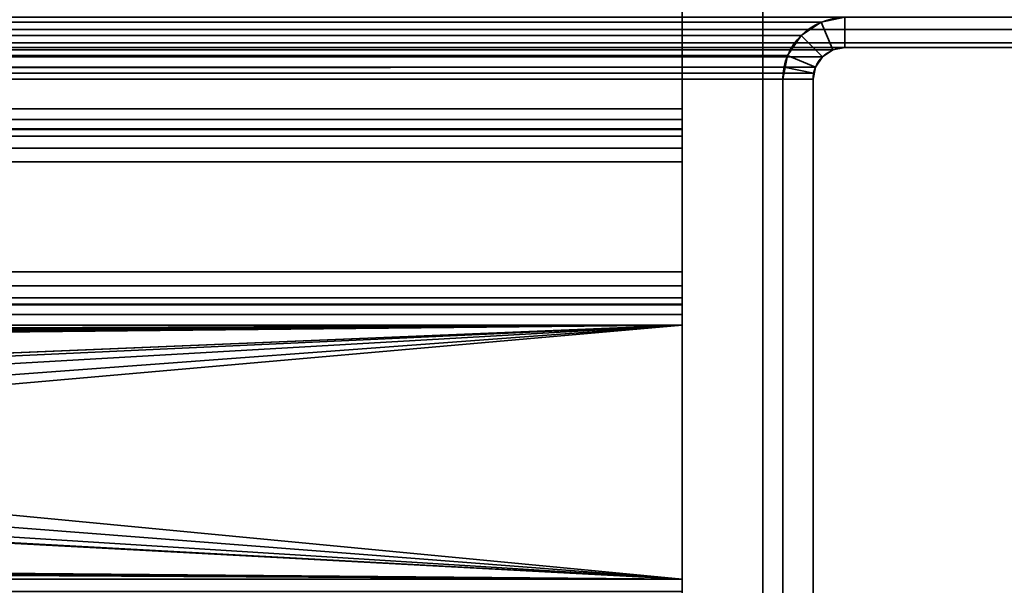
# Model space of a CAD drawing. Header units: millimetres. Extents: x -603 to 3703, y -115 to 193.
# Tile 316 of 656: x 360 to 409, y 22 to 50. Entities that reach past the tile are written whole.
import ezdxf

# ---------------------------------------------------------------- set-up
doc = ezdxf.new("R2010")
doc.units = ezdxf.units.MM
doc.layers.add('151', color=7, linetype='Continuous', true_color=0xffffff)

# ---------------------------------------------------------------- blocks, each defined once
blk = doc.blocks.new('UG_SURFACE_001')
at = {"layer": '151', "color": 252, "linetype": 'Continuous', "lineweight": 35}
for points in [[(603, -18, 2212.25), (603, 174.4, 2212.25), (-603, 174.4, 2212.25), (-603, -18, 2212.25)], [(-453, -18, 2062.25), (-453, 174.4, 2062.25), (453, 174.4, 2062.25), (453, -18, 2062.25)]]:
    blk.add_3dface(points, dxfattribs=at)
blk = doc.blocks.new('UG_SURFACE_009')
at = {"layer": '151', "color": 252, "linetype": 'Continuous', "lineweight": 35}
for points in [[(414.266, 50.401, 2023.515), (-414.266, 50.401, 2023.515), (-413.598, 49.402, 2022.848), (413.598, 49.402, 2022.848)], [(399.901, 49.766, 2009.151), (-399.901, 49.766, 2009.151), (-401.08, 50, 2010.33), (401.08, 50, 2010.33)], [(401.08, 48.5, 2010.33), (400.475, 48.38, 2009.725), (399.901, 49.766, 2009.151), (401.08, 50, 2010.33)], [(401.08, 50, 2010.33), (411.42, 50, 2020.67), (411.42, 48.5, 2020.67), (401.08, 48.5, 2010.33)], [(413.598, 49.402, 2022.848), (-413.598, 49.402, 2022.848), (-412.599, 48.734, 2021.849), (412.599, 48.734, 2021.849)], [(398.902, 49.098, 2008.152), (-398.902, 49.098, 2008.152), (-399.901, 49.766, 2009.151), (399.901, 49.766, 2009.151)], [(400.475, 48.38, 2009.725), (399.963, 48.037, 2009.213), (398.902, 49.098, 2008.152), (399.901, 49.766, 2009.151)], [(398.234, 48.099, 2007.484), (-398.234, 48.099, 2007.484), (-398.902, 49.098, 2008.152), (398.902, 49.098, 2008.152)], [(398.234, 48.099, 2007.484), (398.902, 49.098, 2008.152), (399.963, 48.037, 2009.213), (399.62, 47.525, 2008.87)], [(412.599, 48.734, 2021.849), (-412.599, 48.734, 2021.849), (-411.42, 48.5, 2020.67), (411.42, 48.5, 2020.67)], [(-401.08, 48.5, 2010.33), (401.08, 48.5, 2010.33), (411.42, 48.5, 2020.67), (-411.42, 48.5, 2020.67)], [(401.08, 48.5, 2010.33), (-401.08, 48.5, 2010.33), (-400.475, 48.38, 2009.725), (400.475, 48.38, 2009.725)], [(400.475, 48.38, 2009.725), (-400.475, 48.38, 2009.725), (-399.963, 48.037, 2009.213), (399.963, 48.037, 2009.213)], [(399.963, 48.037, 2009.213), (-399.963, 48.037, 2009.213), (-399.62, 47.525, 2008.87), (399.62, 47.525, 2008.87)], [(-398.059, 47.521, 2007.309), (-398.234, 48.099, 2007.484), (398.234, 48.099, 2007.484)], [(-398.059, 47.521, 2007.309), (398.234, 48.099, 2007.484), (398.059, 47.521, 2007.309)], [(398.059, 47.521, 2007.309), (398.234, 48.099, 2007.484), (399.62, 47.525, 2008.87), (399.53, 47.228, 2008.78)], [(399.53, 47.228, 2008.78), (-399.62, 47.525, 2008.87), (-399.53, 47.228, 2008.78)], [(399.53, 47.228, 2008.78), (399.62, 47.525, 2008.87), (-399.62, 47.525, 2008.87)], [(398.059, 47.521, 2007.309), (-398, 46.92, 2007.25), (-398.059, 47.521, 2007.309)], [(398.059, 47.521, 2007.309), (398, 46.92, 2007.25), (-398, 46.92, 2007.25)], [(398, 46.92, 2007.25), (398.059, 47.521, 2007.309), (399.53, 47.228, 2008.78), (399.5, 46.92, 2008.75)], [(-399.53, 47.228, 2008.78), (399.5, 46.92, 2008.75), (399.53, 47.228, 2008.78)], [(-399.53, 47.228, 2008.78), (-399.5, 46.92, 2008.75), (399.5, 46.92, 2008.75)], [(-399.5, 7.25, 2008.75), (399.5, 7.25, 2008.75), (399.5, 46.92, 2008.75), (-399.5, 46.92, 2008.75)], [(-398, 7.25, 2007.25), (-398, 46.92, 2007.25), (398, 46.92, 2007.25), (398, 7.25, 2007.25)], [(399.5, 46.92, 2008.75), (399.5, 7.25, 2008.75), (398, 7.25, 2007.25), (398, 46.92, 2007.25)]]:
    blk.add_3dface(points, dxfattribs=at)
blk = doc.blocks.new('UG_SURFACE_010')
at = {"layer": '151', "color": 252, "linetype": 'Continuous', "lineweight": 35}
for points in [[(401.08, 50, 2010.33), (401.08, 50, -8.75), (399.901, 49.766, -8.75), (399.901, 49.766, 2009.151)], [(401.08, 48.5, -8.75), (400.475, 48.38, -8.75), (399.901, 49.766, -8.75), (401.08, 50, -8.75)], [(401.08, 50, 2010.33), (399.901, 49.766, 2009.151), (400.475, 48.38, 2009.725), (401.08, 48.5, 2010.33)], [(401.08, 50, -8.75), (411.42, 50, -8.75), (411.42, 48.5, -8.75), (401.08, 48.5, -8.75)], [(401.08, 48.5, 2010.33), (411.42, 48.5, 2020.67), (411.42, 50, 2020.67), (401.08, 50, 2010.33)], [(399.901, 49.766, 2009.151), (399.901, 49.766, -8.75), (398.902, 49.098, -8.75), (398.902, 49.098, 2008.152)], [(400.475, 48.38, -8.75), (399.963, 48.037, -8.75), (398.902, 49.098, -8.75), (399.901, 49.766, -8.75)], [(399.901, 49.766, 2009.151), (398.902, 49.098, 2008.152), (399.963, 48.037, 2009.213), (400.475, 48.38, 2009.725)], [(398.902, 49.098, 2008.152), (398.902, 49.098, -8.75), (398.234, 48.099, -8.75), (398.234, 48.099, 2007.484)], [(398.234, 48.099, -8.75), (398.902, 49.098, -8.75), (399.963, 48.037, -8.75), (399.62, 47.525, -8.75)], [(399.62, 47.525, 2008.87), (399.963, 48.037, 2009.213), (398.902, 49.098, 2008.152), (398.234, 48.099, 2007.484)], [(400.475, 48.38, 2009.725), (400.475, 48.38, -8.75), (401.08, 48.5, -8.75), (401.08, 48.5, 2010.33)], [(401.08, 48.5, 2010.33), (401.08, 48.5, -8.75), (411.42, 48.5, -8.75), (411.42, 48.5, 2020.67)], [(398.234, 48.099, -8.75), (398, 46.92, -8.75), (398, 46.92, 2007.25)], [(398, 46.92, 2007.25), (398.059, 47.521, 2007.309), (398.234, 48.099, -8.75)], [(398, 46.92, -8.75), (398.234, 48.099, -8.75), (399.62, 47.525, -8.75), (399.5, 46.92, -8.75)], [(398.059, 47.521, 2007.309), (398.234, 48.099, 2007.484), (398.234, 48.099, -8.75)], [(399.53, 47.228, 2008.78), (399.62, 47.525, 2008.87), (398.234, 48.099, 2007.484), (398.059, 47.521, 2007.309)], [(399.62, 47.525, 2008.87), (399.62, 47.525, -8.75), (399.963, 48.037, -8.75), (399.963, 48.037, 2009.213)], [(399.963, 48.037, 2009.213), (399.963, 48.037, -8.75), (400.475, 48.38, -8.75), (400.475, 48.38, 2009.725)], [(399.5, 46.92, 2008.75), (399.53, 47.228, 2008.78), (398.059, 47.521, 2007.309), (398, 46.92, 2007.25)], [(399.53, 47.228, 2008.78), (399.5, 46.92, -8.75), (399.62, 47.525, -8.75)], [(399.62, 47.525, -8.75), (399.62, 47.525, 2008.87), (399.53, 47.228, 2008.78)], [(399.53, 47.228, 2008.78), (399.5, 46.92, 2008.75), (399.5, 46.92, -8.75)], [(398, 7.25, 2007.25), (398, 46.92, 2007.25), (398, 46.92, -8.75), (398, 7.25, -8.75)], [(399.5, 46.92, -8.75), (399.5, 7.25, -8.75), (398, 7.25, -8.75), (398, 46.92, -8.75)], [(398, 46.92, 2007.25), (398, 7.25, 2007.25), (399.5, 7.25, 2008.75), (399.5, 46.92, 2008.75)], [(399.5, 7.25, 2008.75), (399.5, 7.25, -8.75), (399.5, 46.92, -8.75), (399.5, 46.92, 2008.75)]]:
    blk.add_3dface(points, dxfattribs=at)
blk = doc.blocks.new('UG_SURFACE_011')
at = {"layer": '151', "color": 252, "linetype": 'Continuous', "lineweight": 35}
for points in [[(397, 59.629, 6.25), (-397, 59.629, 6.25), (-397, 7.5, 6.25), (397, 7.5, 6.25)], [(397, 59.629, 5.25), (397, 7.5, 5.25), (-397, 7.5, 5.25), (-397, 59.629, 5.25)], [(397, 59.629, 6.25), (397, 7.5, 6.25), (397, 7.5, 5.25), (397, 59.629, 5.25)]]:
    blk.add_3dface(points, dxfattribs=at)
blk = doc.blocks.new('UG_SURFACE_012')
at = {"layer": '151', "color": 252, "linetype": 'Continuous', "lineweight": 35}
for points in [[(-393, 45.454, 5.25), (393, 45.454, 5.25), (393, 55.632, 5.25), (-393, 55.632, 5.25)], [(-393, 55.632, 3.75), (393, 55.632, 3.75), (393, 45.454, 3.75), (-393, 45.454, 3.75)], [(393, 45.454, 3.75), (393, 55.632, 3.75), (393, 55.632, 5.25), (393, 45.454, 5.25)], [(-393, 44.418, 5.07), (393, 44.418, 5.07), (393, 45.454, 5.25), (-393, 45.454, 5.25)], [(-393, 45.454, 3.75), (393, 45.454, 3.75), (393, 44.922, 3.658), (-393, 44.922, 3.658)], [(393, 45.454, 5.25), (393, 44.418, 5.07), (393, 44.922, 3.658), (393, 45.454, 3.75)], [(-393, 44.922, 3.658), (393, 44.922, 3.658), (393, 44.453, 3.392), (-393, 44.453, 3.392)], [(393, 44.453, 3.392), (393, 44.922, 3.658), (393, 44.418, 5.07), (393, 43.502, 4.552)], [(-393, 44.453, 3.392), (393, 44.453, 3.392), (393, 44.1, 2.984), (-393, 44.1, 2.984)], [(-393, 43.502, 4.552), (393, 43.502, 4.552), (393, 44.418, 5.07), (-393, 44.418, 5.07)], [(-393, 44.1, 2.984), (393, 44.1, 2.984), (393, 37.346, -8.256), (-393, 37.346, -8.256)], [(393, 44.1, 2.984), (393, 44.453, 3.392), (393, 43.502, 4.552), (393, 42.814, 3.756)], [(393, 37.346, -8.256), (393, 44.1, 2.984), (393, 42.814, 3.756), (393, 36.06, -7.484)], [(-393, 42.814, 3.756), (393, 42.814, 3.756), (393, 43.502, 4.552), (-393, 43.502, 4.552)], [(-393, 36.06, -7.484), (393, 36.06, -7.484), (393, 42.814, 3.756), (-393, 42.814, 3.756)], [(-393, 37.346, -8.256), (393, 37.346, -8.256), (393, 36.658, -9.052), (-393, 36.658, -9.052)], [(393, 36.06, -7.484), (393, 35.708, -7.892), (393, 36.658, -9.052), (393, 37.346, -8.256)], [(-393, 36.658, -9.052), (393, 36.658, -9.052), (393, 35.743, -9.57), (-393, 35.743, -9.57)], [(393, 35.708, -7.892), (393, 35.238, -8.158), (393, 35.743, -9.57), (393, 36.658, -9.052)], [(-393, 35.708, -7.892), (393, 35.708, -7.892), (393, 36.06, -7.484), (-393, 36.06, -7.484)], [(-393, 35.743, -9.57), (393, 35.743, -9.57), (393, 34.706, -9.75), (-393, 34.706, -9.75)], [(-393, 35.238, -8.158), (393, 35.238, -8.158), (393, 35.708, -7.892), (-393, 35.708, -7.892)], [(393, 34.706, -9.75), (393, 35.743, -9.57), (393, 35.238, -8.158), (393, 34.706, -8.25)], [(-393, 34.706, -8.25), (393, 34.706, -8.25), (393, 35.238, -8.158), (-393, 35.238, -8.158)], [(393, 34.706, -8.25), (-393, 34.706, -8.25), (-323, 31.8, -8.25)], [(-323, 31.8, -9.75), (-393, 34.706, -9.75), (393, 34.706, -9.75)], [(-323, 31.8, -8.25), (-321.78, 31.541, -8.25), (393, 34.706, -8.25)], [(393, 34.706, -9.75), (-321.78, 31.541, -9.75), (-323, 31.8, -9.75)], [(-321.78, 31.541, -8.25), (-320.771, 30.807, -8.25), (393, 34.706, -8.25)], [(393, 34.706, -9.75), (-320.771, 30.807, -9.75), (-321.78, 31.541, -9.75)], [(323, 31.8, -8.25), (393, 34.706, -8.25), (-320.771, 30.807, -8.25)], [(-320.147, 29.727, -9.75), (-320.771, 30.807, -9.75), (393, 34.706, -9.75)], [(323, 31.8, -9.75), (-320.402, 27.3, -9.75), (393, 34.706, -9.75)], [(-320.402, 27.3, -9.75), (-320.016, 28.486, -9.75), (393, 34.706, -9.75)], [(-320, 28.8, -9.75), (-320.147, 29.727, -9.75), (393, 34.706, -9.75)], [(393, 34.706, -9.75), (-320.016, 28.486, -9.75), (-320, 28.8, -9.75)], [(393, 34.706, -8.25), (323, 31.8, -8.25), (324.22, 31.541, -8.25)], [(393, 34.706, -9.75), (324.22, 31.541, -9.75), (323, 31.8, -9.75)], [(324.22, 31.541, -8.25), (325.229, 30.807, -8.25), (393, 34.706, -8.25)], [(393, 34.706, -9.75), (325.229, 30.807, -9.75), (324.22, 31.541, -9.75)], [(325.229, 30.807, -8.25), (325.853, 29.727, -8.25), (393, 34.706, -8.25)], [(325.853, 29.727, -9.75), (325.229, 30.807, -9.75), (393, 34.706, -9.75)], [(325.853, 29.727, -8.25), (325.984, 28.486, -8.25), (393, 22.08, -8.25), (393, 34.706, -8.25)], [(326, 28.8, -9.75), (325.853, 29.727, -9.75), (393, 34.706, -9.75)], [(393, 34.706, -9.75), (393, 22.08, -9.75), (325.984, 28.486, -9.75), (326, 28.8, -9.75)], [(393, 34.706, -8.25), (393, 22.08, -8.25), (393, 22.08, -9.75), (393, 34.706, -9.75)], [(393, 22.08, -8.25), (-320.016, 28.486, -8.25), (-320.402, 27.3, -8.25)], [(322.376, 25.866, -8.25), (-320.016, 28.486, -8.25), (393, 22.08, -8.25)], [(393, 22.08, -8.25), (325.984, 28.486, -8.25), (325.598, 27.3, -8.25)], [(393, 22.08, -9.75), (325.598, 27.3, -9.75), (325.984, 28.486, -9.75)], [(393, 22.08, -8.25), (-320.402, 27.3, -8.25), (-321.237, 26.373, -8.25)], [(393, 22.08, -8.25), (325.598, 27.3, -8.25), (324.763, 26.373, -8.25)], [(324.763, 26.373, -9.75), (325.598, 27.3, -9.75), (393, 22.08, -9.75)], [(393, 22.08, -8.25), (-321.237, 26.373, -8.25), (-322.376, 25.866, -8.25)], [(324.763, 26.373, -8.25), (323.624, 25.866, -8.25), (393, 22.08, -8.25)], [(323.624, 25.866, -9.75), (324.763, 26.373, -9.75), (393, 22.08, -9.75)], [(-322.376, 25.866, -8.25), (-393, 22.08, -8.25), (393, 22.08, -8.25)], [(322.376, 25.866, -9.75), (393, 22.08, -9.75), (-393, 22.08, -9.75)], [(393, 22.08, -8.25), (323.624, 25.866, -8.25), (322.376, 25.866, -8.25)], [(393, 22.08, -9.75), (322.376, 25.866, -9.75), (323.624, 25.866, -9.75)], [(-393, 21.475, -8.13), (393, 21.475, -8.13), (393, 22.08, -8.25), (-393, 22.08, -8.25)], [(-393, 22.08, -9.75), (393, 22.08, -9.75), (393, 20.901, -9.516), (-393, 20.901, -9.516)], [(393, 22.08, -8.25), (393, 21.475, -8.13), (393, 20.901, -9.516), (393, 22.08, -9.75)]]:
    blk.add_3dface(points, dxfattribs=at)

msp = doc.modelspace()

# ---------------------------------------------------------------- linework, layer by layer
at = {"layer": '151', "linetype": 'Continuous', "lineweight": -3}
for p, q in [((397, 59.629, 5.25), (397, 7.5, 5.25)), ((397, 59.629, 6.25), (397, 7.5, 6.25)), ((393, 45.454, 5.25), (393, 55.632, 5.25)), ((393, 45.454, 3.75), (393, 55.632, 3.75)), ((411.42, 48.5, 2020.67), (-411.42, 48.5, 2020.67)), ((401.08, 48.5, 2010.33), (-401.08, 48.5, 2010.33)), ((401.08, 48.5, 2010.33), (411.42, 48.5, 2020.67)), ((401.08, 48.5, -8.75), (401.08, 48.5, 2010.33)), ((401.08, 48.5, 2010.33), (411.42, 48.5, 2020.67)), ((401.08, 48.5, -8.75), (411.42, 48.5, -8.75)), ((399.5, 46.92, 2008.75), (-399.5, 46.92, 2008.75)), ((398, 46.92, 2007.25), (-398, 46.92, 2007.25)), ((398, 7.25, -8.75), (398, 46.92, -8.75)), ((398, 7.25, 2007.25), (398, 46.92, 2007.25)), ((398, 7.25, 2007.25), (398, 46.92, 2007.25)), ((398, 46.92, -8.75), (398, 46.92, 2007.25)), ((399.5, 7.25, 2008.75), (399.5, 46.92, 2008.75)), ((399.5, 7.25, 2008.75), (399.5, 46.92, 2008.75)), ((399.5, 7.25, -8.75), (399.5, 46.92, -8.75)), ((399.5, 46.92, -8.75), (399.5, 46.92, 2008.75)), ((393, 45.454, 5.25), (-393, 45.454, 5.25)), ((393, 45.454, 3.75), (-393, 45.454, 3.75)), ((393, 44.1, 2.984), (-393, 44.1, 2.984)), ((393, 37.346, -8.256), (393, 44.1, 2.984)), ((393, 42.814, 3.756), (-393, 42.814, 3.756)), ((393, 36.06, -7.484), (393, 42.814, 3.756)), ((393, 37.346, -8.256), (-393, 37.346, -8.256)), ((393, 36.06, -7.484), (-393, 36.06, -7.484)), ((393, 34.706, -8.25), (-393, 34.706, -8.25)), ((393, 34.706, -9.75), (-393, 34.706, -9.75)), ((393, 22.08, -9.75), (393, 34.706, -9.75)), ((393, 22.08, -8.25), (393, 34.706, -8.25)), ((393, 22.08, -8.25), (-393, 22.08, -8.25)), ((393, 22.08, -9.75), (-393, 22.08, -9.75))]:
    msp.add_line(p, q, dxfattribs=at)
at = {"layer": '151', "linetype": 'Continuous', "lineweight": -3, "extrusion": (0, 0, -1)}
for radius in [3.08, 1.58]:
    msp.add_arc((-401.08, 46.92, 8.75), radius, 0, 90, dxfattribs=at)
at = {"layer": '151', "linetype": 'Continuous', "lineweight": -3, "extrusion": (-1, 0, 0)}
for radius in [1.58, 3.08]:
    msp.add_arc((-45.454, 2.17, -393), radius, 31, 90, dxfattribs=at)
at = {"layer": '151', "linetype": 'Continuous', "lineweight": -3, "extrusion": (1, 0, 0)}
for centre, radius, start, end in [((34.706, -6.67, 393), 3.08, 270, 329), ((34.706, -6.67, 393), 1.58, 270, 329), ((22.08, -6.67, 393), 3.08, 180, 270), ((22.08, -6.67, 393), 1.58, 180, 270)]:
    msp.add_arc(centre, radius, start, end, dxfattribs=at)
at = {"layer": '151', "linetype": 'Continuous', "lineweight": -3, "extrusion": (0.707107, 6.12323e-17, -0.707107)}
for major_axis, start_param, end_param in [((3.08, 0, 3.08), 3.141593, 4.712389), ((-3.08, 0, -3.08), 0, 1.570796), ((-1.58, 0, -1.58), 0, 1.570796), ((1.58, 0, 1.58), 3.141593, 4.712389)]:
    msp.add_ellipse((401.08, 46.92, 2010.33), major_axis=major_axis, ratio=0.707107, start_param=start_param, end_param=end_param, dxfattribs=at)

# ---------------------------------------------------------------- block references
at = {"layer": '151', "linetype": 'Continuous', "lineweight": -3}
for name in ['UG_SURFACE_001', 'UG_SURFACE_011', 'UG_SURFACE_009', 'UG_SURFACE_010', 'UG_SURFACE_012']:
    msp.add_blockref(name, (0, 0), dxfattribs=at)

doc.saveas('drawing.dxf')
